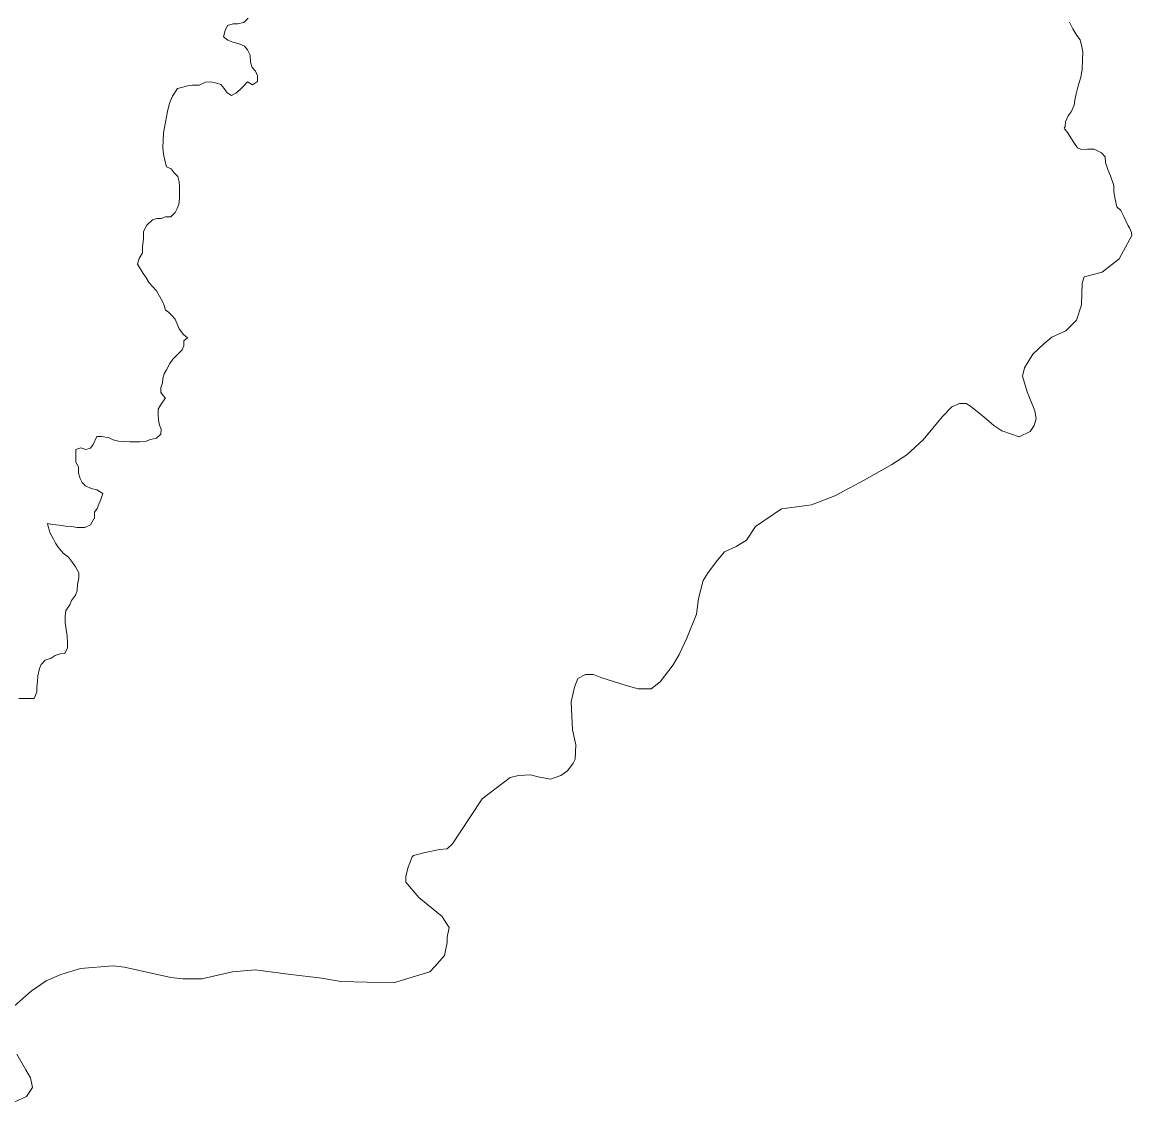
# Model space of a CAD drawing. Extents: x 553962 to 842807, y 8883888 to 9032388.
# Drawn here: x 608778 to 611273, y 8906743 to 8909170 of the extents above; entities that cross this region are included whole.
import ezdxf

# ---------------------------------------------------------------- set-up
doc = ezdxf.new("R2010")
doc.units = 0
doc.header["$LTSCALE"] = 200
doc.layers.add('6', color=7, linetype='Continuous', lineweight=13)

msp = doc.modelspace()

# ---------------------------------------------------------------- linework, layer by layer
at = {"layer": '6'}
for points in [[(609286.1, 8909179.1), (609276.9, 8909168.9), (609262.6, 8909166), (609252.4, 8909166.1), (609240.2, 8909162.1), (609235, 8909150.9), (609230.9, 8909136.6), (609241, 8909129.4), (609252.2, 8909125.3), (609266.4, 8909121.2), (609278.5, 8909116), (609284.6, 8909107.8), (609290.6, 8909095.5), (609291.5, 8909080.2), (609295.5, 8909068), (609302.6, 8909059.8), (609307.6, 8909049.6), (609307.5, 8909036.4), (609296.2, 8909029.3), (609285.1, 8909035.5), (609275.9, 8909026.4), (609268.7, 8909018.3), (609258.5, 8909010.2), (609249.3, 8909005.2), (609239.2, 8909011.3), (609232.1, 8909020.5), (609225, 8909029.7), (609214.9, 8909032.9), (609202.7, 8909036), (609190.5, 8909035), (609176.2, 8909028), (609161, 8909028.1), (609150.8, 8909027.1), (609139.6, 8909024.2), (609127.3, 8909021.2), (609116.5, 8909003.6), (609109.8, 8908987.9), (609109.8, 8908987.9), (609105.3, 8908969.3), (609096.4, 8908920.9)], [(611132.8, 8909169.8), (611140.8, 8909154.6), (611149.8, 8909140.2), (611156.9, 8909130), (611161.9, 8909111.7), (611162.8, 8909101.5), (611162.7, 8909086.2), (611161.5, 8909063.8), (611158.3, 8909046.5), (611155.2, 8909034.3), (611151.1, 8909021.1), (611147.9, 8909008.9), (611144.8, 8908994.6), (611143.7, 8908983.4), (611136.5, 8908968.2), (611130.3, 8908959.1), (611124.1, 8908945.9), (611123, 8908934.7), (611120.9, 8908932.7)], [(609096.4, 8908920.9), (609094.9, 8908887.3), (609096.4, 8908873.2), (609100.8, 8908853.1), (609103, 8908844.7), (609113.1, 8908840.6), (609120.2, 8908831.4), (609128.3, 8908823.2), (609131.2, 8908810.9), (609132.2, 8908799.7), (609132.1, 8908788.5), (609132, 8908774.3), (609130.9, 8908760), (609126.8, 8908750.9), (609122.6, 8908741.8), (609112.4, 8908732.6), (609100.2, 8908732.7), (609091, 8908728.7), (609080.8, 8908728.8), (609071.7, 8908725.8), (609058.3, 8908713.6), (609051.1, 8908699.4), (609051, 8908686.2), (609050, 8908676), (609048.9, 8908665.8), (609048.8, 8908651.6), (609041.6, 8908638.4), (609037.4, 8908626.2), (609050.5, 8908604.7), (609056.5, 8908596.5), (609063.6, 8908584.2), (609080.7, 8908565.8), (609093.8, 8908542.3), (609097.8, 8908533.1), (609100.8, 8908522.9)], [(611120.8, 8908930.9), (611124, 8908927.7), (611130, 8908919.5), (611136.1, 8908910.3), (611144.1, 8908897), (611151.2, 8908887.8), (611160.3, 8908883.7), (611173.5, 8908884.6), (611188.8, 8908884.5), (611205, 8908876.3), (611213.1, 8908867.1), (611214, 8908854.8), (611219, 8908838.5), (611225, 8908824.2), (611233, 8908802.8), (611232.9, 8908788.5), (611235.8, 8908772.2), (611239.8, 8908754.9), (611248.8, 8908746.7), (611254.9, 8908733.4), (611264.8, 8908712.2), (611264.8, 8908712.1)], [(611264.8, 8908712.2), (611267.8, 8908707.6), (611272.5, 8908697.4), (611273.2, 8908690.4), (611244.6, 8908638.1), (611206.9, 8908607.9), (611166.1, 8908597.7), (611161.7, 8908583.1), (611160.2, 8908534.8), (611148.5, 8908499.8), (611125.2, 8908476.4), (611093.1, 8908461.8), (611075.5, 8908447.2), (611050.7, 8908423.8), (611031.8, 8908393.1), (611027.4, 8908374.1), (611037.6, 8908339), (611055.1, 8908296.7), (611058, 8908279.1), (611053.7, 8908263.1), (611044.9, 8908249.9), (611020.1, 8908238.2), (611002.6, 8908244.1), (610980.7, 8908251.4), (610963.1, 8908263.1), (610941.2, 8908282), (610910.6, 8908306.9), (610900.4, 8908312.7), (610885.8, 8908312.7), (610868.3, 8908305.4), (610847.8, 8908283.5), (610804, 8908230.9), (610767.5, 8908197.3), (610734, 8908175.4), (610671.2, 8908140.3), (610605.5, 8908105.2), (610553, 8908084.8)], [(609100.8, 8908522.9), (609106.8, 8908518.8), (609113.9, 8908511.6), (609122, 8908502.4), (609131, 8908481), (609141.1, 8908467.7), (609150.2, 8908460.5), (609150.5, 8908460.5)], [(609150.2, 8908460.5), (609142, 8908453.4), (609141.9, 8908442.2), (609137.8, 8908433.1), (609127.5, 8908422.9), (609117.3, 8908412.8), (609110.1, 8908402.7), (609102.9, 8908388.4), (609097.7, 8908379.3), (609094.6, 8908369.2), (609093.5, 8908359), (609090.4, 8908347.8), (609090.3, 8908337.6), (609099.4, 8908326.3), (609100.6, 8908325.5)], [(609100.7, 8908325.4), (609089.1, 8908309.1), (609084, 8908300), (609083.9, 8908288.8), (609084.8, 8908275.5), (609086.8, 8908264.3), (609090.8, 8908255.1), (609089.7, 8908243.9), (609080.5, 8908234.8), (609067.2, 8908231.8), (609057, 8908227.8), (609042.8, 8908226.9), (609032.6, 8908226.9), (609020.4, 8908227), (609007.2, 8908227.1), (608995, 8908228.2), (608982.8, 8908231.3), (608973.7, 8908235.4), (608956.4, 8908238.6), (608946.2, 8908238.7), (608938, 8908220.4), (608931.8, 8908212.3), (608921.6, 8908209.3), (608910.5, 8908213.4), (608899.2, 8908209.4), (608899.1, 8908195.2), (608899, 8908180.9), (608905.1, 8908170.7), (608905, 8908156.4), (608909, 8908144.2), (608913, 8908135), (608921, 8908127.8), (608933.2, 8908121.6), (608946.4, 8908118.5), (608959.6, 8908110.3), (608955.4, 8908097.1), (608950.3, 8908086.9), (608947.1, 8908076.7), (608941, 8908068.6), (608940.9, 8908053.6)], [(610553, 8908084.8), (610485.8, 8908076), (610427.4, 8908036.6), (610407, 8908005.9), (610383.6, 8907991.2), (610357.4, 8907979.6), (610341.3, 8907960.6), (610320.9, 8907932.8), (610309.2, 8907915.3), (610299, 8907874.3), (610294.6, 8907839.3), (610272.7, 8907785.2), (610255.2, 8907748.7), (610242, 8907725.3), (610212.8, 8907687.3), (610192.4, 8907671.2), (610163.2, 8907671.2), (610134, 8907680), (610081.5, 8907696.1), (610062.5, 8907703.4), (610045, 8907703.4), (610027.5, 8907694.6), (610020.2, 8907675.6), (610012.9, 8907642), (610015.8, 8907579.2), (610023.1, 8907545.6), (610021.6, 8907513.4), (610017.2, 8907504.6), (610004.1, 8907487.1), (609989.5, 8907476.9), (609966.2, 8907468.1), (609938.4, 8907473.9), (609920.9, 8907478.3), (609894.6, 8907476.9), (609875.6, 8907472.5), (609812.9, 8907424.3), (609763.2, 8907349.7), (609745.7, 8907323.4), (609734.1, 8907311.8), (609716.5, 8907310.3), (609681.5, 8907303), (609658.1, 8907297.1), (609655.2, 8907294.2), (609646.5, 8907270.8), (609640.6, 8907250.4), (609640.6, 8907237.2), (609669.8, 8907202.2), (609722.4, 8907159.8), (609731.1, 8907146.6), (609738.4, 8907134.9), (609734.1, 8907113), (609734.1, 8907101.3), (609728.2, 8907072.1), (609706.3, 8907047.2), (609694.6, 8907035.6), (609612.9, 8907010.7), (609494.7, 8907013.6), (609452.3, 8907020.9), (609376.2, 8907030.4), (609302, 8907039.9), (609250.9, 8907035.6), (609182.3, 8907019.5), (609139.9, 8907019.5), (609112.2, 8907022.4), (609008.6, 8907045.8)], [(608835.2, 8908043.4), (608835.2, 8908043.2), (608836.5, 8908036.6), (608841.4, 8908021.3), (608848.5, 8908008), (608853.5, 8907998.8), (608859.5, 8907989.6), (608870.6, 8907976.3), (608882.8, 8907967.1), (608891.8, 8907955.8), (608897.9, 8907945.6), (608905.9, 8907932.3), (608905.8, 8907921.1), (608902.7, 8907905.8), (608901.6, 8907892.6), (608898.4, 8907882.4), (608889.2, 8907870.3), (608885.1, 8907860.1), (608876.8, 8907847.9), (608874.7, 8907834.7), (608874.6, 8907820.4), (608876.6, 8907810.3), (608879.5, 8907789.9), (608880.4, 8907774.6), (608880.3, 8907763.4), (608874.1, 8907751.2), (608864, 8907750.2), (608852.8, 8907746.2), (608843.6, 8907740.2), (608830.3, 8907736.2), (608821.1, 8907726.1)], [(608939.6, 8908053.7), (608931.6, 8908040.2), (608919.4, 8908034.1), (608902.1, 8908034.2), (608888.9, 8908036.3), (608875.7, 8908037.4), (608861.4, 8908039.6), (608846.2, 8908040.7), (608835.2, 8908043.2), (608835.2, 8908043.2)], [(608821.1, 8907726.1), (608816.9, 8907716.9), (608813.8, 8907700.7), (608812.7, 8907687.4), (608811.6, 8907676.2), (608811.5, 8907665), (608805.3, 8907649.8), (608770.7, 8907650)], [(609008.6, 8907045.8), (608982.3, 8907048.7), (608909.3, 8907042.9), (608865.5, 8907029.7), (608831.9, 8907015.1), (608798.4, 8906991.7), (608760.4, 8906958.1)], [(608766.2, 8906850), (608786.7, 8906814.9), (608796.9, 8906797.4), (608801.3, 8906775.4), (608788.1, 8906755), (608761.9, 8906743.3)]]:
    msp.add_lwpolyline(points, dxfattribs=at)

doc.saveas('drawing.dxf')
